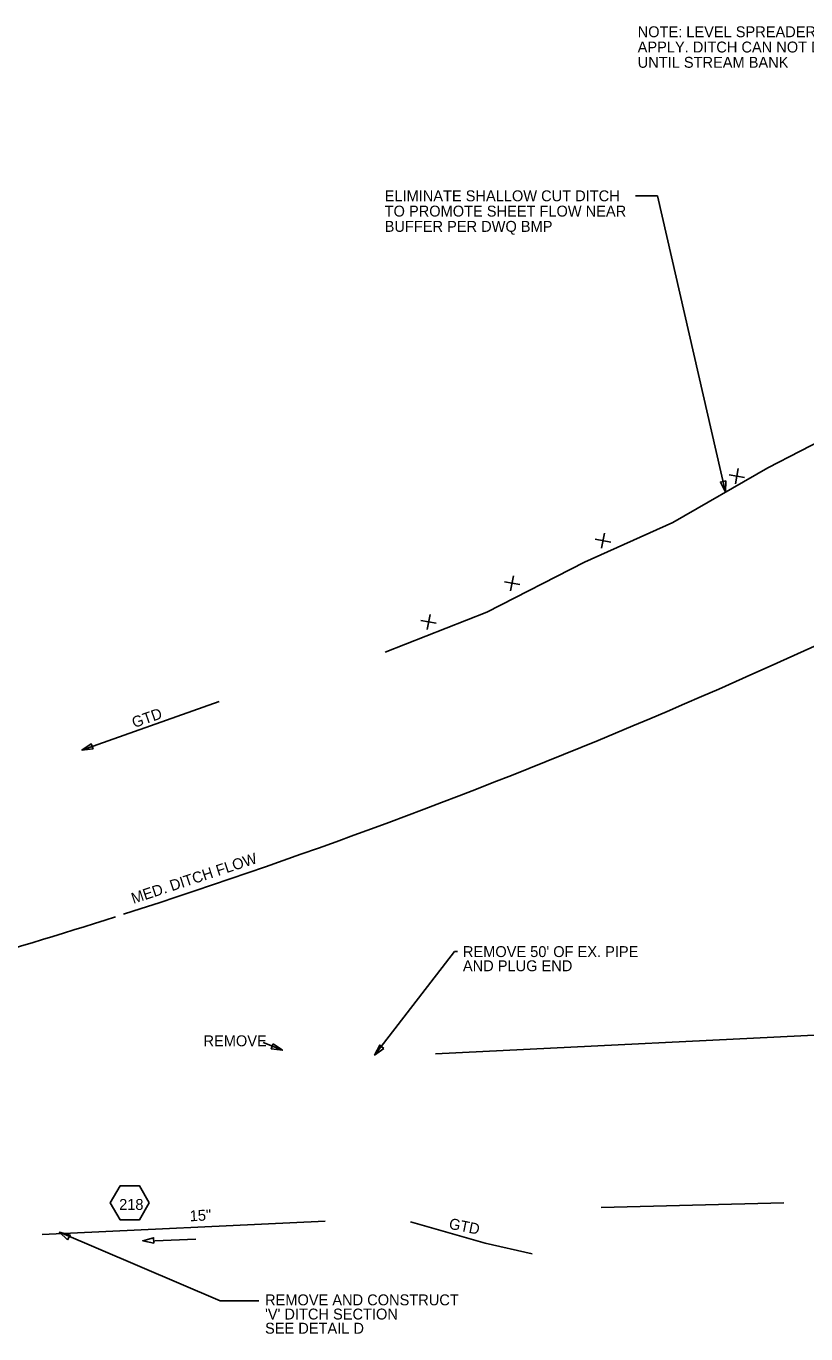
# Model space of a CAD drawing. Extents: x 2384780 to 2405432, y 547869 to 573706.
# Drawn here: x 2391180 to 2391538, y 552524 to 553123 of the extents above; entities that cross this region are included whole.
import ezdxf

# ---------------------------------------------------------------- set-up
doc = ezdxf.new("R2010")
doc.units = 0
for name, color, linetype in [('Old_Level_1', 7, 'Continuous'), ('Old_Level_18', 7, 'Continuous'), ('Old_Level_19', 7, 'Continuous'), ('Old_Level_5', 7, 'Continuous'), ('Old_Level_63', 7, 'Continuous'), ('Prop Drainage Box Number Symbol CELL', 7, 'Continuous')]:
    doc.layers.add(name, color=color, linetype=linetype)

# ---------------------------------------------------------------- blocks, each defined once
blk = doc.blocks.new('SPOT')
at = {"layer": 'Old_Level_1'}
for p, q in [((-5.48625, 4.61225), (5.48625, -4.61175)), ((-4.608, -5.326), (4.609, 5.325))]:
    blk.add_line(p, q, dxfattribs=at)

msp = doc.modelspace()

# ---------------------------------------------------------------- linework, layer by layer
at = {"layer": 'Old_Level_1'}
msp.add_line((2391187.87, 552569.41), (2391317.54, 552575.64), dxfattribs=at)
at = {"layer": 'Old_Level_18'}
msp.add_line((2391205.98, 552791.46), (2391268.98, 552813.66), dxfattribs=at)
msp.add_lwpolyline([(2391211.11, 552791.95), (2391205.98, 552791.46), (2391210.28, 552794.3)], close=True, dxfattribs=at)
msp.add_lwpolyline([(2391412.41, 552560.66), (2391390.84, 552565.47), (2391356.57, 552575.28)], dxfattribs=at)
at = {"layer": 'Old_Level_19'}
msp.add_line((2391443.95, 552581.85), (2391527.66, 552584.02), dxfattribs=at)
msp.add_lwpolyline([(2391368.14, 552652.22), (2391566.48, 552661.99), (2391802.65, 552661.99), (2391851.96, 552660.77)], dxfattribs=at)
for start, end in [(287.79675, 298.78936), (286.11768, 287.71898)]:
    msp.add_arc((2390350.01, 555442.22), 2863, start, end, dxfattribs=at)
at = {"layer": 'Old_Level_5'}
for p, q in [((2391340.13, 552651.71), (2391376.82, 552699.1)), ((2391378.13, 552699.1), (2391376.82, 552699.1)), ((2391297.9, 552653.88), (2391289.1, 552657.48)), ((2391195.72, 552570.5), (2391269.37, 552539.09)), ((2391239.42, 552566.62), (2391258.17, 552567.26)), ((2391287.07, 552539.09), (2391269.37, 552539.09))]:
    msp.add_line(p, q, dxfattribs=at)
for points in [[(2391293.7, 552656.88), (2391297.9, 552653.88), (2391292.79, 552654.55)], [(2391344.37, 552654.64), (2391340.13, 552651.71), (2391342.49, 552656.29)], [(2391199.46, 552566.96), (2391195.72, 552570.5), (2391200.69, 552569.14)], [(2391238.96, 552565.49), (2391233.92, 552566.57), (2391238.88, 552567.99)]]:
    msp.add_lwpolyline(points, close=True, dxfattribs=at)
at = {"layer": 'Old_Level_63'}
for p in [(2391459.8, 553045.41), (2391500.97, 552909.62)]:
    msp.add_line(p, (2391469.8, 553045.41), dxfattribs=at)
msp.add_lwpolyline([(2391345.01, 552836.37), (2391391.56, 552854.62), (2391436.33, 552877.53), (2391476.83, 552895.72), (2391520.33, 552920.77), (2391564.79, 552943.74), (2391607.19, 552963.96), (2391652.44, 552985.29), (2391688.03, 553018.18), (2391747.21, 553072.24)], dxfattribs=at)
msp.add_lwpolyline([(2391501.07, 552914.78), (2391500.97, 552909.62), (2391498.63, 552914.22)], close=True, dxfattribs=at)
at = {"layer": 'Prop Drainage Box Number Symbol CELL'}
msp.add_lwpolyline([(2391236.89, 552583.96), (2391232.42, 552591.71), (2391223.47, 552591.71), (2391218.99, 552583.96), (2391223.47, 552576.21), (2391232.42, 552576.21)], close=True, dxfattribs=at)

# ---------------------------------------------------------------- block references
at = {"layer": 'Old_Level_63', "xscale": 0.49999999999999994, "yscale": 0.5, "rotation": 29.89777178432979}
for p in [(2391506.16, 552916.97), (2391444.83, 552887.4), (2391403.18, 552867.88), (2391364.89, 552850.16)]:
    msp.add_blockref('SPOT', p, dxfattribs=at)

# ---------------------------------------------------------------- texts
at = {"layer": 'Old_Level_18'}
msp.add_text('GTD', height=5, rotation=19.40504, dxfattribs=at).set_placement((2391229.98, 552801.51))
at = {"layer": 'Old_Level_19'}
msp.add_text('MED. DITCH FLOW', height=5, rotation=18.25742, dxfattribs=at).set_placement((2391229.61, 552720.93))
at = {"layer": 'Old_Level_5'}
for s, p in [("REMOVE 50' OF EX. PIPE", (2391380.63, 552696.6)), ('AND PLUG END', (2391380.63, 552690.1)), ('REMOVE', (2391261.74, 552655.73)), ('REMOVE AND CONSTRUCT', (2391289.95, 552537.02)), ("'V' DITCH SECTION", (2391289.95, 552530.52)), ('SEE DETAIL D', (2391289.95, 552524.02))]:
    msp.add_text(s, height=5, dxfattribs=at).set_placement(p)
for s, rotation, p in [('15"', 3.01458, (2391255.57, 552575.49)), ('GTD', 348.3997, (2391373.93, 552572.19))]:
    msp.add_text(s, height=5, rotation=rotation, dxfattribs=at).set_placement(p)
at = {"layer": 'Old_Level_63'}
for s, p in [('NOTE: LEVEL SPREADER CAN NOT', (2391460.72, 553118.09)), ('APPLY. DITCH CAN NOT DAYLIGHT', (2391460.72, 553111.09)), ('UNTIL STREAM BANK', (2391460.72, 553104.09)), ('ELIMINATE SHALLOW CUT DITCH', (2391344.77, 553042.91)), ('TO PROMOTE SHEET FLOW NEAR', (2391344.77, 553035.91)), ('BUFFER PER DWQ BMP', (2391344.77, 553028.91))]:
    msp.add_text(s, height=5, dxfattribs=at).set_placement(p)
at = {"layer": 'Prop Drainage Box Number Symbol CELL'}
msp.add_text('218', height=5, dxfattribs=at).set_placement((2391223.07, 552580.74))

doc.saveas('drawing.dxf')
